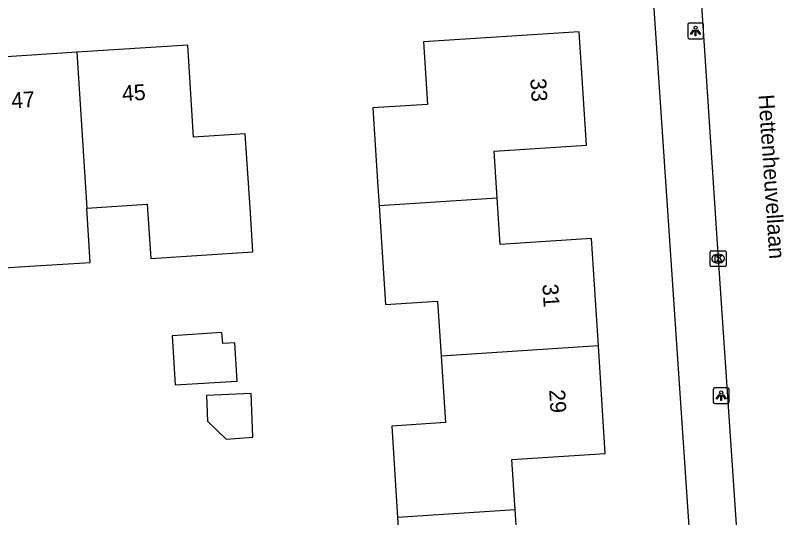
# Model space of a CAD drawing. Extents: x 159689 to 160786, y 387323 to 388339.
# Drawn here: x 160354.58 to 160403.1, y 388266.01 to 388297.73 of the extents above; entities that cross this region are included whole.
import ezdxf

# ---------------------------------------------------------------- set-up
doc = ezdxf.new("R2010")
doc.units = 0
for name, color, linetype in [('IMGEO_Kolk', 7, 'Continuous'), ('IMGEO_Lichtpunt', 7, 'Continuous'), ('IMGEO_Openbare_ruimte_label', 7, 'Continuous'), ('IMGEO_Pand', 7, 'Continuous'), ('IMGEO_Pand_nummerreeks', 7, 'Continuous'), ('IMGEO_Rijbaan_lokaal_open', 7, 'Continuous'), ('IMGEO_Voetpad_open', 7, 'Continuous')]:
    doc.layers.add(name, color=color, linetype=linetype)

msp = doc.modelspace()

# ---------------------------------------------------------------- linework, layer by layer
at = {"layer": 'IMGEO_Kolk'}
for p, q in [((160398.464, 388281.935), (160398.464, 388282.787)), ((160398.539, 388282.861), (160399.391, 388282.861)), ((160399.465, 388282.787), (160399.465, 388281.935)), ((160398.952, 388282.641), (160398.977, 388282.641)), ((160399.391, 388281.861), (160398.539, 388281.861)), ((160398.975, 388282.081), (160398.95, 388282.081))]:
    msp.add_line(p, q, dxfattribs=at)
for points in [[(160398.464, 388281.935), (160398.464, 388282.787)], [(160398.539, 388282.861), (160399.391, 388282.861)], [(160399.465, 388282.787), (160399.465, 388281.935)], [(160398.785, 388282.561), (160398.908, 388282.561), (160398.908, 388282.41), (160399.038, 388282.561), (160399.202, 388282.561), (160399.056, 388282.41), (160399.209, 388282.161), (160399.057, 388282.161), (160398.972, 388282.325), (160398.908, 388282.258), (160398.908, 388282.161), (160398.785, 388282.161), (160398.785, 388282.561)], [(160399.391, 388281.861), (160398.539, 388281.861)]]:
    msp.add_lwpolyline(points, dxfattribs=at)
for centre, start, end in [((160398.541, 388282.785), 91.552, 178.448), ((160398.541, 388282.785), 91.552, 178.448), ((160399.389, 388282.785), 1.552, 88.448), ((160399.389, 388282.785), 1.552, 88.448), ((160398.541, 388281.937), 181.552, 268.448), ((160398.541, 388281.937), 181.552, 268.448), ((160399.389, 388281.937), 271.552, 358.448), ((160399.389, 388281.937), 271.552, 358.448)]:
    msp.add_arc(centre, 0.0765, start, end, dxfattribs=at)
for centre, major_axis, ratio, start_param, end_param in [((160398.951, 388282.361), (-0.387, 0.002), 0.722429, 4.712389, 7.853982), ((160398.976, 388282.361), (-0.39, 0.002), 0.717154, 1.570796, 4.712389)]:
    msp.add_ellipse(centre, major_axis=major_axis, ratio=ratio, start_param=start_param, end_param=end_param, dxfattribs=at)
at = {"layer": 'IMGEO_Lichtpunt'}
for p, q in [((160397.041, 388297.15), (160397.041, 388296.343)), ((160397.041, 388297.15), (160397.041, 388296.343)), ((160397.943, 388297.245), (160397.135, 388297.245)), ((160397.943, 388297.245), (160397.135, 388297.245)), ((160398.037, 388296.343), (160398.037, 388297.15)), ((160398.037, 388296.343), (160398.037, 388297.15)), ((160397.135, 388296.249), (160397.943, 388296.249)), ((160397.135, 388296.249), (160397.943, 388296.249)), ((160398.656, 388274.116), (160398.656, 388273.309)), ((160398.656, 388274.116), (160398.656, 388273.309)), ((160399.558, 388274.211), (160398.75, 388274.211)), ((160399.558, 388274.211), (160398.75, 388274.211)), ((160399.652, 388273.309), (160399.652, 388274.116)), ((160399.652, 388273.309), (160399.652, 388274.116)), ((160398.75, 388273.215), (160399.558, 388273.215)), ((160398.75, 388273.215), (160399.558, 388273.215))]:
    msp.add_line(p, q, dxfattribs=at)
for points in [[(160397.415, 388296.814), (160397.454, 388296.786), (160397.266, 388296.524), (160397.228, 388296.551), (160397.415, 388296.814)], [(160397.517, 388296.766), (160397.564, 388296.766), (160397.564, 388296.444), (160397.517, 388296.444), (160397.517, 388296.766)], [(160397.627, 388296.786), (160397.665, 388296.813), (160397.852, 388296.551), (160397.813, 388296.523), (160397.627, 388296.786)], [(160399.03, 388273.78), (160399.069, 388273.752), (160398.881, 388273.49), (160398.843, 388273.517), (160399.03, 388273.78)], [(160399.132, 388273.732), (160399.179, 388273.732), (160399.179, 388273.41), (160399.132, 388273.41), (160399.132, 388273.732)], [(160399.242, 388273.752), (160399.28, 388273.779), (160399.467, 388273.517), (160399.428, 388273.489), (160399.242, 388273.752)]]:
    msp.add_lwpolyline(points, dxfattribs=at)
for centre in [(160397.54, 388296.948), (160399.155, 388273.914)]:
    msp.add_circle(centre, 0.0994, dxfattribs=at)
for centre, start, end in [((160397.135, 388297.15), 90, 180), ((160397.135, 388297.15), 90, 180), ((160397.943, 388297.15), 0, 90), ((160397.943, 388297.15), 0, 90), ((160397.135, 388296.343), 180, 270), ((160397.135, 388296.343), 180, 270), ((160397.943, 388296.343), 270, 0), ((160397.943, 388296.343), 270, 360), ((160398.75, 388274.116), 90, 180), ((160398.75, 388274.116), 90, 180), ((160399.558, 388274.116), 0, 90), ((160399.558, 388274.116), 0, 90), ((160398.75, 388273.309), 180, 270), ((160398.75, 388273.309), 180, 270), ((160399.558, 388273.309), 270, 0), ((160399.558, 388273.309), 270, 360)]:
    msp.add_arc(centre, 0.0946, start, end, dxfattribs=at)
at = {"layer": 'IMGEO_Pand'}
for points in [[(160385.015, 388286.208), (160384.825, 388289.155), (160390.657, 388289.531), (160390.195, 388296.698), (160380.358, 388296.063), (160380.613, 388292.103), (160377.154, 388291.879), (160377.476, 388286.89), (160377.551, 388285.727)], [(160358.47, 388295.4), (160351.472, 388294.949), (160351.846, 388289.146), (160348.802, 388288.95)], [(160359.095, 388285.547), (160362.916, 388285.794), (160363.136, 388282.375), (160369.586, 388282.791), (160369.427, 388285.26), (160369.105, 388290.249), (160365.843, 388290.039), (160365.468, 388295.852), (160358.47, 388295.4)], [(160358.47, 388295.4), (160359.095, 388285.547)], [(160377.551, 388285.727), (160385.015, 388286.208)], [(160391.399, 388276.85), (160390.962, 388283.633), (160385.205, 388283.261), (160385.015, 388286.208)], [(160377.551, 388285.727), (160377.955, 388279.459), (160381.252, 388279.671), (160381.475, 388276.21)], [(160349.281, 388281.482), (160355.495, 388281.883), (160359.311, 388282.129), (160359.095, 388285.547)], [(160364.48, 388277.497), (160364.673, 388274.383), (160368.595, 388274.626), (160368.444, 388277.052), (160367.689, 388277.005), (160367.633, 388277.692), (160364.48, 388277.497)], [(160391.399, 388276.85), (160381.475, 388276.21)], [(160386.147, 388266.49), (160385.941, 388269.683), (160391.837, 388270.063), (160391.399, 388276.85)], [(160381.475, 388276.21), (160381.746, 388272.012), (160378.352, 388271.793), (160378.725, 388266.008)], [(160366.647, 388273.716), (160366.717, 388272.094), (160367.902, 388270.952), (160369.584, 388271.079), (160369.466, 388273.836), (160366.647, 388273.716)], [(160386.147, 388266.49), (160378.725, 388266.008)], [(160392.605, 388256.632), (160392.151, 388263.671), (160386.353, 388263.297), (160386.147, 388266.49)], [(160378.725, 388266.008), (160379.145, 388259.5), (160379.385, 388255.778), (160382.698, 388255.992)]]:
    msp.add_lwpolyline(points, dxfattribs=at)
at = {"layer": 'IMGEO_Rijbaan_lokaal_open'}
msp.add_lwpolyline([(160397.823, 388299.911), (160397.895, 388298.711), (160398.965, 388282.361), (160400.307, 388262.453), (160401.055, 388251.322), (160401.379, 388246.056)], dxfattribs=at)
at = {"layer": 'IMGEO_Voetpad_open'}
msp.add_lwpolyline([(160394.729, 388300.667), (160398.544, 388244.259)], dxfattribs=at)

# ---------------------------------------------------------------- texts
at = {"layer": 'IMGEO_Openbare_ruimte_label'}
msp.add_text('Hettenheuvellaan', height=1, rotation=273.8407, dxfattribs=at).set_placement((160401.508, 388292.703))
at = {"layer": 'IMGEO_Pand_nummerreeks'}
for s, rotation, p in [('33', 273.6883, (160387.1, 388293.728)), ('45', 3.6915, (160361.356, 388292.3)), ('47', 3.6915, (160354.358, 388291.849)), ('31', 273.6894, (160387.862, 388280.741)), ('29', 273.6894, (160388.292, 388274.069))]:
    msp.add_text(s, height=1, rotation=rotation, dxfattribs=at).set_placement(p)

doc.saveas('drawing.dxf')
